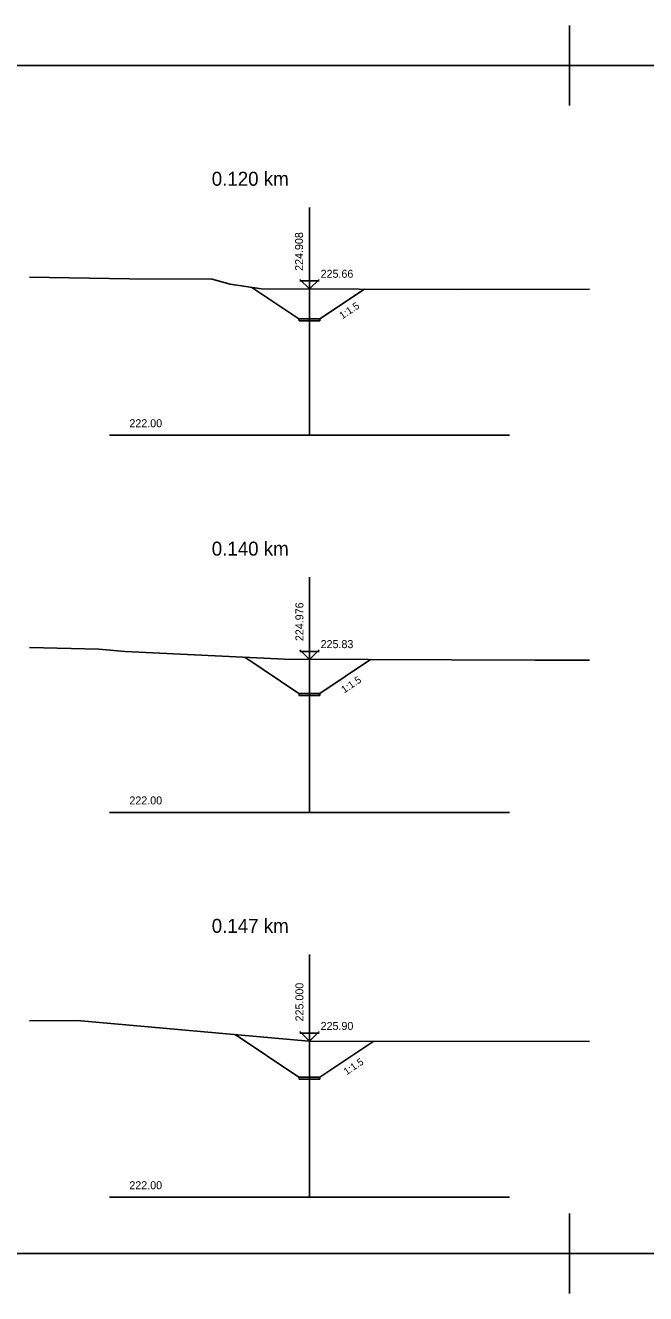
# Model space of a CAD drawing. Extents: x -495905 to -478420, y -1113297 to -1107716.
# Drawn here: x -493009.5 to -492854.4, y -1110271.4 to -1109954.4 of the extents above; entities that cross this region are included whole.
import ezdxf

# ---------------------------------------------------------------- set-up
doc = ezdxf.new("R2010")
doc.units = 0
for name, color, linetype in [('FORMATY', 7, 'Continuous'), ('legenda', 7, 'Continuous'), ('WORKING_LAYER', 7, 'Continuous')]:
    doc.layers.add(name, color=color, linetype=linetype)

msp = doc.modelspace()

# ---------------------------------------------------------------- linework, layer by layer
at = {"layer": 'FORMATY'}
for p, q in [((-492873.45, -1109954.44), (-492873.45, -1109974.44)), ((-493293.45, -1109964.44), (-492663.45, -1109964.44)), ((-492883.45, -1109964.44), (-492863.45, -1109964.44)), ((-492873.45, -1110251.44), (-492873.45, -1110271.44)), ((-492883.45, -1110261.44), (-492863.45, -1110261.44))]:
    msp.add_line(p, q, dxfattribs=at)
at = {"layer": 'legenda'}
msp.add_line((-492663.45, -1110261.44), (-493293.45, -1110261.44), dxfattribs=at)
at = {"layer": 'WORKING_LAYER'}
for p, q in [((-492938.45, -1110056.89), (-492938.45, -1109999.94)), ((-493008.45, -1110017.37), (-492983.42, -1110017.79)), ((-492983.42, -1110017.79), (-492962.76, -1110017.89)), ((-492962.76, -1110017.89), (-492958.24, -1110019.15)), ((-492958.24, -1110019.15), (-492950.43, -1110020.3)), ((-492938.45, -1110020.33), (-492940.85, -1110017.93)), ((-492940.85, -1110018.33), (-492936.05, -1110018.33)), ((-492938.45, -1110020.33), (-492936.05, -1110017.93)), ((-492952.85, -1110019.94), (-492941.06, -1110027.81)), ((-492941.06, -1110027.81), (-492952.85, -1110019.94)), ((-492950.43, -1110020.3), (-492901.57, -1110020.42)), ((-492935.84, -1110027.81), (-492924.68, -1110020.36)), ((-492935.84, -1110027.81), (-492924.68, -1110020.36)), ((-492901.57, -1110020.42), (-492868.45, -1110020.39)), ((-492941.06, -1110027.81), (-492941.05, -1110028.31)), ((-492940.95, -1110027.81), (-492941.05, -1110027.81)), ((-492941.05, -1110028.31), (-492940.95, -1110028.31)), ((-492938.45, -1110027.81), (-492940.95, -1110027.81)), ((-492940.95, -1110028.31), (-492938.45, -1110028.31)), ((-492938.45, -1110027.81), (-492935.95, -1110027.81)), ((-492938.45, -1110028.31), (-492935.95, -1110028.31)), ((-492938.45, -1110028.31), (-492938.45, -1110028.31)), ((-492935.95, -1110027.81), (-492935.85, -1110027.81)), ((-492935.95, -1110028.31), (-492935.85, -1110028.31)), ((-492935.85, -1110028.31), (-492935.84, -1110027.81)), ((-492988.45, -1110056.89), (-492888.45, -1110056.89)), ((-492938.45, -1110151.17), (-492938.45, -1110092.39)), ((-493008.45, -1110109.93), (-492991.07, -1110110.39)), ((-492991.07, -1110110.39), (-492984.47, -1110110.9)), ((-492984.47, -1110110.9), (-492944.71, -1110112.88)), ((-492938.45, -1110112.9), (-492940.85, -1110110.5)), ((-492940.85, -1110110.9), (-492936.05, -1110110.9)), ((-492938.45, -1110112.9), (-492936.05, -1110110.5)), ((-492954.58, -1110112.39), (-492941.06, -1110121.41)), ((-492941.06, -1110121.41), (-492954.58, -1110112.39)), ((-492944.71, -1110112.88), (-492882.02, -1110113.08)), ((-492935.84, -1110121.41), (-492923.16, -1110112.95)), ((-492935.84, -1110121.41), (-492923.16, -1110112.95)), ((-492882.02, -1110113.08), (-492868.45, -1110113.09)), ((-492941.06, -1110121.41), (-492941.05, -1110121.91)), ((-492940.95, -1110121.41), (-492941.05, -1110121.41)), ((-492941.05, -1110121.91), (-492940.95, -1110121.91)), ((-492938.45, -1110121.41), (-492940.95, -1110121.41)), ((-492940.95, -1110121.91), (-492938.45, -1110121.91)), ((-492938.45, -1110121.41), (-492935.95, -1110121.41)), ((-492938.45, -1110121.91), (-492935.95, -1110121.91)), ((-492938.45, -1110121.91), (-492938.45, -1110121.91)), ((-492935.95, -1110121.41), (-492935.85, -1110121.41)), ((-492935.95, -1110121.91), (-492935.85, -1110121.91)), ((-492935.85, -1110121.91), (-492935.84, -1110121.41)), ((-492988.45, -1110151.17), (-492888.45, -1110151.17)), ((-492938.45, -1110247.34), (-492938.45, -1110186.67)), ((-493008.45, -1110203.29), (-492996.47, -1110203.13)), ((-492996.47, -1110203.13), (-492938.58, -1110208.33)), ((-492957.05, -1110206.67), (-492941.06, -1110217.34)), ((-492941.06, -1110217.34), (-492957.05, -1110206.67)), ((-492938.45, -1110208.34), (-492940.85, -1110205.94)), ((-492940.85, -1110206.34), (-492936.05, -1110206.34)), ((-492938.45, -1110208.34), (-492936.05, -1110205.94)), ((-492938.58, -1110208.33), (-492938.48, -1110208.34)), ((-492938.48, -1110208.34), (-492868.45, -1110208.41)), ((-492935.84, -1110217.34), (-492922.37, -1110208.36)), ((-492935.84, -1110217.34), (-492922.37, -1110208.36)), ((-492941.06, -1110217.34), (-492941.05, -1110217.84)), ((-492940.95, -1110217.34), (-492941.05, -1110217.34)), ((-492941.05, -1110217.84), (-492940.95, -1110217.84)), ((-492938.45, -1110217.34), (-492940.95, -1110217.34)), ((-492940.95, -1110217.84), (-492938.45, -1110217.84)), ((-492938.45, -1110217.34), (-492935.95, -1110217.34)), ((-492938.45, -1110217.84), (-492935.95, -1110217.84)), ((-492938.45, -1110217.84), (-492938.45, -1110217.84)), ((-492935.95, -1110217.34), (-492935.85, -1110217.34)), ((-492935.95, -1110217.84), (-492935.85, -1110217.84)), ((-492935.85, -1110217.84), (-492935.84, -1110217.34)), ((-492988.45, -1110247.34), (-492888.45, -1110247.34))]:
    msp.add_line(p, q, dxfattribs=at)

# ---------------------------------------------------------------- texts
for s, height, p in [('    0.120 km', 3.5, (-492968.07, -1109994.53)), ('225.66', 2, (-492935.65, -1110017.53)), ('222.00', 2, (-492983.45, -1110054.89)), ('    0.140 km', 3.5, (-492968.07, -1110086.98)), ('225.83', 2, (-492935.65, -1110110.1)), ('222.00', 2, (-492983.45, -1110149.17)), ('    0.147 km', 3.5, (-492968.07, -1110181.26)), ('225.90', 2, (-492935.65, -1110205.54)), ('222.00', 2, (-492983.45, -1110245.34))]:
    msp.add_text(s, height=height, dxfattribs=at).set_placement(p)
for s, height, rotation, p in [('224.908', 2, 90, (-492940.04, -1110015.8)), ('1:1.5', 1.8, 33.714, (-492930.22, -1110027.95)), ('224.976', 2, 90, (-492939.95, -1110108.34)), ('1:1.5', 1.8, 33.7111, (-492929.75, -1110121.43)), ('225.000', 2, 90, (-492939.95, -1110203.4)), ('1:1.5', 1.8, 33.7096, (-492929.16, -1110216.9))]:
    msp.add_text(s, height=height, rotation=rotation, dxfattribs=at).set_placement(p)

doc.saveas('drawing.dxf')
